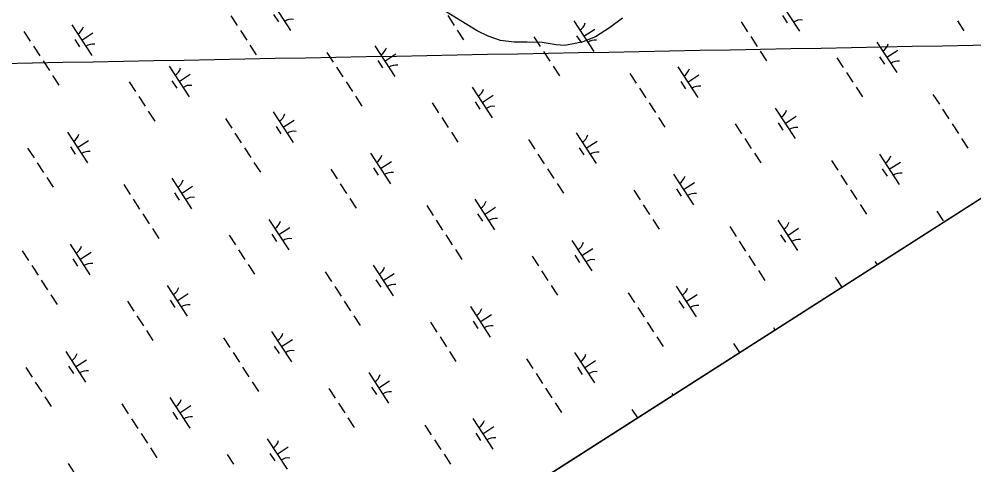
# Model space of a CAD drawing. Extents: x 3953924 to 3974542, y 193747 to 216192.
# Drawn here: x 3970369 to 3971679, y 199903 to 200515 of the extents above; entities that cross this region are included whole.
import ezdxf

# ---------------------------------------------------------------- set-up
doc = ezdxf.new("R2010")
doc.units = 0
for name, color, linetype in [('V-GRID-FRAM', 7, 'Continuous'), ('V-GRID-MAJR', 7, 'Continuous'), ('V-TOPO-SHOR', 7, 'Continuous'), ('V-WETL-SWMP', 7, 'Continuous')]:
    doc.layers.add(name, color=color, linetype=linetype)

msp = doc.modelspace()

# ---------------------------------------------------------------- linework, layer by layer
at = {"layer": 'V-GRID-FRAM'}
msp.add_lwpolyline([(3964669.3, 213787.9), (3972946, 201072.9), (3966057, 196668.5), (3957950.8, 209463.9), (3964669.3, 213787.9)], dxfattribs=at)
at = {"layer": 'V-GRID-MAJR'}
msp.add_spline([(3963152.5, 200318.9), (3967932.3, 200408.2), (3973258, 200508.6), (3973424, 200511.7)], degree=3, dxfattribs=at)
at = {"layer": 'V-TOPO-SHOR'}
msp.add_lwpolyline([(3971196.3, 200516), (3971178.4, 200502.7), (3971159.3, 200490.5), (3971141.9, 200483.7), (3971131.4, 200481.1), (3971117.4, 200478.5), (3971105.6, 200479.4), (3971086.2, 200482.5), (3971065.6, 200483.2), (3971048, 200482.8), (3971029.2, 200485.3), (3971012, 200491.4), (3970997.2, 200498.7), (3970946.1, 200529.8)], dxfattribs=at)
at = {"layer": 'V-WETL-SWMP'}
for p, q in [((3969301.7, 198743), (3972946, 201072.9)), ((3970713.9, 200540.9), (3970741.2, 200499)), ((3971411.9, 200539.9), (3971439.2, 200497.9)), ((3970659.2, 200519.2), (3970667.9, 200505.8)), ((3970717.8, 200520.8), (3970724.4, 200510.7)), ((3970956.6, 200519.5), (3970965.3, 200506.1)), ((3971415.8, 200519.7), (3971422.4, 200509.7)), ((3970441.1, 200506.8), (3970468.4, 200464.9)), ((3971129.6, 200512.1), (3971156.9, 200470.2)), ((3971359.2, 200510.8), (3971367.9, 200497.4)), ((3971656.2, 200512.1), (3971664.9, 200498.7)), ((3970375.3, 200497.8), (3970384, 200484.4)), ((3970454.7, 200485.8), (3970469.8, 200495.6)), ((3970672.3, 200499.1), (3970681, 200485.7)), ((3970969.7, 200499.4), (3970978.4, 200486)), ((3971074.9, 200490.4), (3971083.6, 200477)), ((3971133.5, 200491.9), (3971140.1, 200481.9)), ((3971143.3, 200491.1), (3971158.4, 200500.9)), ((3971372.3, 200490.7), (3971381, 200477.3)), ((3970388.4, 200477.7), (3970397.1, 200464.3)), ((3970445, 200486.6), (3970451.5, 200476.6)), ((3970685.3, 200479), (3970694.1, 200465.6)), ((3970856.8, 200477.9), (3970884.1, 200436)), ((3971545.3, 200483.2), (3971572.6, 200441.3)), ((3970791, 200469), (3970799.7, 200455.6)), ((3970870.4, 200457), (3970885.5, 200466.8)), ((3971088, 200470.3), (3971096.7, 200456.9)), ((3971385.4, 200470.6), (3971394.1, 200457.2)), ((3971549.2, 200463.1), (3971555.8, 200453)), ((3971559, 200462.3), (3971574.1, 200472.1)), ((3970401.5, 200457.6), (3970410.2, 200444.2)), ((3970574.5, 200450.2), (3970601.8, 200408.2)), ((3970860.7, 200457.8), (3970867.2, 200447.7)), ((3971101.1, 200450.2), (3971109.8, 200436.8)), ((3971490.6, 200461.6), (3971499.3, 200448.1)), ((3970414.5, 200437.5), (3970423.3, 200424.1)), ((3970588.1, 200429.2), (3970603.2, 200439)), ((3970804.1, 200448.9), (3970812.8, 200435.5)), ((3971206.7, 200440.2), (3971215.4, 200426.8)), ((3971272.5, 200449.1), (3971299.8, 200407.2)), ((3971286.2, 200428.2), (3971301.2, 200438)), ((3971503.7, 200441.4), (3971512.4, 200428)), ((3970519.8, 200428.5), (3970528.5, 200415.1)), ((3970578.4, 200430), (3970585, 200420)), ((3970817.2, 200428.8), (3970825.9, 200415.4)), ((3971276.4, 200429), (3971283, 200418.9)), ((3970990.2, 200421.3), (3971017.5, 200379.4)), ((3971003.9, 200400.4), (3971018.9, 200410.2)), ((3971219.8, 200420.1), (3971228.5, 200406.7)), ((3971516.8, 200421.3), (3971525.5, 200407.9)), ((3971622.4, 200411.3), (3971631.1, 200397.9)), ((3970532.8, 200408.4), (3970541.6, 200395)), ((3970830.3, 200408.7), (3970839, 200395.3)), ((3970935.5, 200399.6), (3970944.2, 200386.2)), ((3970994.1, 200401.2), (3971000.7, 200391.1)), ((3971232.9, 200399.9), (3971241.6, 200386.5)), ((3970545.9, 200388.2), (3970554.7, 200374.8)), ((3970717.4, 200387.2), (3970744.7, 200345.3)), ((3971405.9, 200392.5), (3971433.2, 200350.6)), ((3971635.5, 200391.2), (3971644.2, 200377.8)), ((3970651.6, 200378.3), (3970660.3, 200364.9)), ((3970731, 200366.2), (3970746.1, 200376.1)), ((3970948.6, 200379.5), (3970957.3, 200366.1)), ((3971246, 200379.8), (3971254.7, 200366.4)), ((3971409.8, 200372.4), (3971416.4, 200362.3)), ((3971419.6, 200371.5), (3971434.7, 200381.4)), ((3971648.6, 200371.1), (3971657.3, 200357.7)), ((3970435.1, 200359.4), (3970462.4, 200317.5)), ((3970664.7, 200358.1), (3970673.4, 200344.7)), ((3970721.3, 200367.1), (3970727.8, 200357)), ((3970961.7, 200359.4), (3970970.4, 200346)), ((3971133.1, 200358.4), (3971160.4, 200316.5)), ((3971351.2, 200370.8), (3971359.9, 200357.4)), ((3970448.7, 200338.5), (3970463.8, 200348.3)), ((3971067.3, 200349.4), (3971076, 200336)), ((3971146.8, 200337.4), (3971161.8, 200347.2)), ((3971364.3, 200350.7), (3971373, 200337.3)), ((3971661.7, 200351), (3971670.4, 200337.6)), ((3970380.3, 200337.7), (3970389.1, 200324.3)), ((3970439, 200339.3), (3970445.5, 200329.2)), ((3970677.8, 200338), (3970686.5, 200324.6)), ((3971137, 200338.2), (3971143.6, 200328.2)), ((3970850.8, 200330.6), (3970878.1, 200288.7)), ((3970864.5, 200309.6), (3970879.5, 200319.4)), ((3971080.4, 200329.3), (3971089.1, 200315.9)), ((3971377.4, 200330.6), (3971386.1, 200317.2)), ((3971483, 200320.6), (3971491.7, 200307.2)), ((3971548.8, 200329.5), (3971576.1, 200287.6)), ((3970393.4, 200317.6), (3970402.2, 200304.2)), ((3970690.9, 200317.9), (3970699.6, 200304.5)), ((3970796.1, 200308.9), (3970804.8, 200295.5)), ((3970854.7, 200310.4), (3970861.3, 200300.4)), ((3971093.5, 200309.2), (3971102.2, 200295.8)), ((3971552.7, 200309.4), (3971559.3, 200299.3)), ((3971562.5, 200308.6), (3971577.6, 200318.4)), ((3970406.5, 200297.5), (3970415.3, 200284.1)), ((3970578, 200296.4), (3970605.3, 200254.5)), ((3971266.5, 200301.7), (3971293.8, 200259.8)), ((3971496.1, 200300.5), (3971504.8, 200287.1)), ((3970512.2, 200287.5), (3970520.9, 200274.1)), ((3970591.6, 200275.5), (3970606.7, 200285.3)), ((3970809.2, 200288.8), (3970817.9, 200275.4)), ((3971106.6, 200289.1), (3971115.3, 200275.7)), ((3971211.8, 200280.1), (3971220.5, 200266.7)), ((3971270.4, 200281.6), (3971277, 200271.6)), ((3971280.2, 200280.8), (3971295.3, 200290.6)), ((3971509.2, 200280.4), (3971517.9, 200267)), ((3970525.3, 200267.4), (3970534, 200254)), ((3970581.9, 200276.3), (3970588.4, 200266.3)), ((3970822.3, 200268.7), (3970831, 200255.3)), ((3970993.7, 200267.6), (3971021, 200225.7)), ((3970927.9, 200258.7), (3970936.6, 200245.3)), ((3971007.3, 200246.7), (3971022.4, 200256.5)), ((3971224.9, 200260), (3971233.6, 200246.5)), ((3971522.3, 200260.3), (3971531, 200246.8)), ((3970538.4, 200247.3), (3970547.1, 200233.9)), ((3970997.6, 200247.5), (3971004.2, 200237.4)), ((3971627.5, 200251.2), (3971636.2, 200237.8)), ((3970551.5, 200227.2), (3970560.2, 200213.8)), ((3970711.4, 200239.8), (3970738.7, 200197.9)), ((3970725.1, 200218.9), (3970740.1, 200228.7)), ((3970941, 200238.6), (3970949.7, 200225.2)), ((3971238, 200239.8), (3971246.7, 200226.4)), ((3971343.6, 200229.9), (3971352.3, 200216.4)), ((3971409.4, 200238.8), (3971436.7, 200196.9)), ((3971423.1, 200217.8), (3971438.1, 200227.7)), ((3970656.7, 200218.2), (3970665.4, 200204.7)), ((3970715.3, 200219.7), (3970721.9, 200209.6)), ((3970954.1, 200218.5), (3970962.8, 200205)), ((3971413.3, 200218.7), (3971419.9, 200208.6)), ((3970438.6, 200205.7), (3970465.9, 200163.8)), ((3971127.1, 200211), (3971154.4, 200169.1)), ((3971356.7, 200209.7), (3971365.4, 200196.3)), ((3970372.8, 200196.8), (3970381.5, 200183.4)), ((3970452.2, 200184.8), (3970467.3, 200194.6)), ((3970669.8, 200198), (3970678.5, 200184.6)), ((3970967.2, 200198.3), (3970975.9, 200184.9)), ((3971072.4, 200189.3), (3971081.1, 200175.9)), ((3971131, 200190.9), (3971137.6, 200180.8)), ((3971140.8, 200190.1), (3971155.9, 200199.9)), ((3971369.8, 200189.6), (3971378.5, 200176.2)), ((3970385.9, 200176.7), (3970394.6, 200163.2)), ((3970442.5, 200185.6), (3970449, 200175.5)), ((3970682.8, 200177.9), (3970691.6, 200164.5)), ((3970854.3, 200176.9), (3970881.6, 200135)), ((3971542.8, 200182.2), (3971545.8, 200177.7)), ((3970788.5, 200167.9), (3970797.2, 200154.5)), ((3970867.9, 200155.9), (3970883, 200165.7)), ((3971085.5, 200169.2), (3971094.2, 200155.8)), ((3971382.9, 200169.5), (3971391.6, 200156.1)), ((3970399, 200156.5), (3970407.7, 200143.1)), ((3970572, 200149.1), (3970599.3, 200107.2)), ((3970858.2, 200156.7), (3970864.8, 200146.7)), ((3971098.6, 200149.1), (3971107.3, 200135.7)), ((3971488.1, 200160.5), (3971496.8, 200147.1)), ((3970412, 200136.4), (3970420.8, 200123)), ((3970585.6, 200128.1), (3970600.7, 200138)), ((3970801.6, 200147.8), (3970810.3, 200134.4)), ((3971204.2, 200139.1), (3971212.9, 200125.7)), ((3971270, 200148), (3971297.3, 200106.1)), ((3971283.7, 200127.1), (3971298.7, 200136.9)), ((3970517.3, 200127.4), (3970526, 200114)), ((3970575.9, 200129), (3970582.5, 200118.9)), ((3970814.7, 200127.7), (3970823.4, 200114.3)), ((3971273.9, 200127.9), (3971280.5, 200117.9)), ((3970987.7, 200120.3), (3971015, 200078.4)), ((3971001.4, 200099.3), (3971016.5, 200109.1)), ((3971217.3, 200119), (3971226, 200105.6)), ((3970530.3, 200107.3), (3970539.1, 200093.9)), ((3970827.8, 200107.6), (3970836.5, 200094.2)), ((3970933, 200098.6), (3970941.7, 200085.2)), ((3970991.6, 200100.1), (3970998.2, 200090.1)), ((3971230.4, 200098.9), (3971239.1, 200085.5)), ((3970543.4, 200087.2), (3970552.2, 200073.8)), ((3970714.9, 200086.1), (3970742.2, 200044.2)), ((3971403.4, 200091.4), (3971405.6, 200088.1)), ((3970649.1, 200077.2), (3970657.8, 200063.8)), ((3970728.5, 200065.2), (3970743.6, 200075)), ((3970946.1, 200078.5), (3970954.8, 200065.1)), ((3971243.5, 200078.8), (3971252.2, 200065.4)), ((3971348.7, 200069.7), (3971357, 200057)), ((3970432.6, 200058.3), (3970459.9, 200016.4)), ((3970662.2, 200057.1), (3970670.9, 200043.7)), ((3970718.8, 200066), (3970725.3, 200055.9)), ((3970959.2, 200058.4), (3970967.9, 200044.9)), ((3971130.6, 200057.3), (3971157.9, 200015.4)), ((3970446.2, 200037.4), (3970461.3, 200047.2)), ((3971064.8, 200048.4), (3971073.5, 200035)), ((3971144.3, 200036.3), (3971159.3, 200046.2)), ((3970377.9, 200036.7), (3970386.6, 200023.3)), ((3970436.5, 200038.2), (3970443.1, 200028.2)), ((3970675.3, 200037), (3970684, 200023.6)), ((3971134.5, 200037.2), (3971141.1, 200027.1)), ((3970848.3, 200029.5), (3970875.6, 199987.6)), ((3970862, 200008.6), (3970877, 200018.4)), ((3971077.9, 200028.3), (3971086.6, 200014.8)), ((3970390.9, 200016.6), (3970399.7, 200003.1)), ((3970688.4, 200016.9), (3970697.1, 200003.4)), ((3970793.6, 200007.8), (3970802.3, 199994.4)), ((3970852.2, 200009.4), (3970858.8, 199999.3)), ((3971091, 200008.1), (3971099.7, 199994.7)), ((3970404, 199996.4), (3970412.8, 199983)), ((3970575.5, 199995.4), (3970602.8, 199953.5)), ((3971264, 200000.7), (3971265.5, 199998.5)), ((3970509.7, 199986.5), (3970518.4, 199973)), ((3970589.1, 199974.4), (3970604.2, 199984.3)), ((3970806.7, 199987.7), (3970815.4, 199974.3)), ((3971104.1, 199988), (3971112.8, 199974.6)), ((3971209.3, 199979), (3971216.8, 199967.4)), ((3970522.8, 199966.3), (3970531.5, 199952.9)), ((3970579.4, 199975.3), (3970585.9, 199965.2)), ((3970819.8, 199967.6), (3970828.5, 199954.2)), ((3970991.2, 199966.6), (3971018.5, 199924.6)), ((3970925.4, 199957.6), (3970934.1, 199944.2)), ((3971004.9, 199945.6), (3971019.9, 199955.4)), ((3970535.9, 199946.2), (3970544.6, 199932.8)), ((3970708.9, 199938.8), (3970736.2, 199896.9)), ((3970995.1, 199946.4), (3971001.7, 199936.4)), ((3970549, 199926.1), (3970557.7, 199912.7)), ((3970722.6, 199917.8), (3970737.6, 199927.6)), ((3970938.5, 199937.5), (3970947.2, 199924.1)), ((3970654.2, 199917.1), (3970662.9, 199903.7)), ((3970712.8, 199918.6), (3970719.4, 199908.6)), ((3970951.6, 199917.4), (3970960.3, 199904)), ((3970436.1, 199904.6), (3970463.4, 199862.7)), ((3971124.6, 199909.9), (3971125.3, 199908.9))]:
    msp.add_line(p, q, dxfattribs=at)
for centre, start, end in [((3970439.9, 200509.1), 302.2901, 343.8338), ((3970742.8, 200496.9), 82.2901, 123.8337), ((3971128.4, 200514.4), 302.2901, 343.8338), ((3971440.8, 200495.9), 82.2901, 123.8337), ((3970470, 200462.8), 82.2901, 123.8337), ((3971158.5, 200468.1), 82.2901, 123.8337), ((3971544.1, 200485.6), 302.2901, 343.8338), ((3970855.6, 200480.3), 302.2901, 343.8338), ((3970885.7, 200434), 82.2901, 123.8337), ((3971574.3, 200439.3), 82.2901, 123.8337), ((3970573.3, 200452.5), 302.2901, 343.8338), ((3971271.3, 200451.4), 302.2901, 343.8338), ((3970603.4, 200406.2), 82.2901, 123.8337), ((3970989, 200423.6), 302.2901, 343.8338), ((3971301.4, 200405.1), 82.2901, 123.8337), ((3970716.2, 200389.5), 302.2901, 343.8338), ((3971019.1, 200377.4), 82.2901, 123.8337), ((3971404.7, 200394.8), 302.2901, 343.8338), ((3970746.3, 200343.2), 82.2901, 123.8337), ((3971434.8, 200348.5), 82.2901, 123.8337), ((3970433.9, 200361.7), 302.2901, 343.8338), ((3971131.9, 200360.7), 302.2901, 343.8338), ((3970464, 200315.4), 82.2901, 123.8337), ((3971162, 200314.4), 82.2901, 123.8337), ((3970849.6, 200332.9), 302.2901, 343.8338), ((3971547.6, 200331.9), 302.2901, 343.8338), ((3970576.8, 200298.8), 302.2901, 343.8338), ((3970879.7, 200286.6), 82.2901, 123.8337), ((3971265.3, 200304.1), 302.2901, 343.8338), ((3971577.7, 200285.6), 82.2901, 123.8337), ((3970606.9, 200252.5), 82.2901, 123.8337), ((3971295.4, 200257.8), 82.2901, 123.8337), ((3970992.5, 200269.9), 302.2901, 343.8338), ((3971022.6, 200223.6), 82.2901, 123.8337), ((3970710.2, 200242.2), 302.2901, 343.8338), ((3971408.2, 200241.1), 302.2901, 343.8338), ((3970437.4, 200208), 302.2901, 343.8338), ((3970740.3, 200195.9), 82.2901, 123.8337), ((3971125.9, 200213.3), 302.2901, 343.8338), ((3971438.3, 200194.8), 82.2901, 123.8337), ((3970467.5, 200161.7), 82.2901, 123.8337), ((3971156, 200167), 82.2901, 123.8337), ((3970853.1, 200179.2), 302.2901, 343.8338), ((3970883.2, 200132.9), 82.2901, 123.8337), ((3970570.8, 200151.4), 302.2901, 343.8338), ((3971268.8, 200150.4), 302.2901, 343.8338), ((3970600.9, 200105.1), 82.2901, 123.8337), ((3970986.5, 200122.6), 302.2901, 343.8338), ((3971298.9, 200104.1), 82.2901, 123.8337), ((3970713.7, 200088.5), 302.2901, 343.8338), ((3971016.6, 200076.3), 82.2901, 123.8337), ((3970743.8, 200042.2), 82.2901, 123.8337), ((3970431.4, 200060.7), 302.2901, 343.8338), ((3971129.4, 200059.6), 302.2901, 343.8338), ((3970461.5, 200014.4), 82.2901, 123.8337), ((3971159.5, 200013.3), 82.2901, 123.8337), ((3970847.1, 200031.8), 302.2901, 343.8338), ((3970574.3, 199997.7), 302.2901, 343.8338), ((3970877.2, 199985.5), 82.2901, 123.8337), ((3970604.4, 199951.4), 82.2901, 123.8337), ((3970990, 199968.9), 302.2901, 343.8338), ((3971020.1, 199922.6), 82.2901, 123.8337), ((3970707.7, 199941.1), 302.2901, 343.8338), ((3970737.8, 199894.8), 82.2901, 123.8337)]:
    msp.add_arc(centre, 17.6, start, end, dxfattribs=at)

doc.saveas('drawing.dxf')
